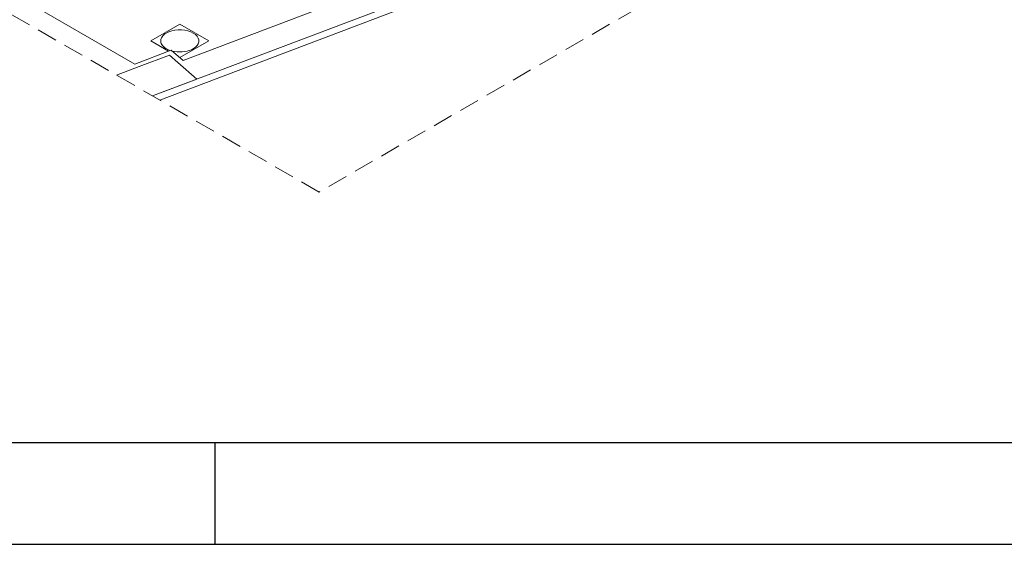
# Model space of a CAD drawing. Header units: millimetres. Extents: x 567 to 934, y -1 to 364.
# Tile 552 of 656: x 744 to 754, y 60 to 65. Entities that reach past the tile are written whole.
import ezdxf

# ---------------------------------------------------------------- set-up
doc = ezdxf.new("R2010")
doc.units = ezdxf.units.MM
doc.header["$MEASUREMENT"] = 0
doc.linetypes.add('JIS_02_2.0', pattern=[0.3, 0.2, -0.1])
doc.layers.get('0').update_dxf_attribs({"lineweight": 18})
for name, color, linetype, lineweight in [('A-ANNO-SYMB', 7, 'Continuous', 9), ('A-WALL', 7, 'Continuous', 25), ('ARQ-ALV-REB', 7, 'Continuous', 18), ('C-PROP-LINE', 7, 'Continuous', 25), ('Caixas e Ralos - TIGRE', 7, 'Continuous', 13), ('DI-Área do detalhe', 10, 'JIS_02_2.0', 0), ('Peças hidrossanitárias', 7, 'Continuous', 13), ('S-COLS', 7, 'Continuous', 13)]:
    doc.layers.add(name, color=color, linetype=linetype, lineweight=lineweight)
doc.layers.add('FOLHA_PADRÃO', color=7, linetype='Continuous')

# ---------------------------------------------------------------- blocks, each defined once
blk = doc.blocks.new('A1EST. 1500')
at = {"layer": 'FOLHA_PADRÃO', "color": 1, "linetype": 'Continuous'}
for p, q in [((23.5, 0), (23.5, 1)), ((0, 0), (150.008, 0))]:
    blk.add_line(p, q, dxfattribs=at)
at = {"layer": 'FOLHA_PADRÃO', "color": 6, "linetype": 'Continuous'}
blk.add_lwpolyline([(149, 58.4001), (149, 1), (1, 1), (1, 58.4001), (149, 58.4001)], dxfattribs=at)

msp = doc.modelspace()

# ---------------------------------------------------------------- linework, layer by layer
at = {"layer": 'A-ANNO-SYMB', "color": 8, "linetype": 'Continuous', "lineweight": 5}
msp.add_line((752.281, 67.0903), (745.2014, 64.408), dxfattribs=at)
at = {"layer": 'A-WALL', "color": 8, "lineweight": 5}
for p, q in [((745.1312, 64.4485), (752.6714, 67.3053)), ((744.9544, 64.7639), (742.9144, 65.9417)), ((748.3067, 65.8884), (745.4313, 64.799)), ((745.3155, 64.9008), (744.9544, 64.7639)), ((745.4313, 64.799), (745.3155, 64.9008)), ((744.9986, 64.7383), (745.2979, 64.8518)), ((745.2979, 64.8518), (745.3801, 64.7796)), ((744.7756, 64.6538), (744.9986, 64.7383)), ((745.3801, 64.7796), (745.5669, 64.6154)), ((745.5669, 64.6154), (745.1294, 64.4495))]:
    msp.add_line(p, q, dxfattribs=at)
at = {"layer": 'ARQ-ALV-REB', "color": 8, "lineweight": 5}
for p, q in [((745.1145, 64.9914), (745.3995, 65.1559)), ((745.3995, 65.1559), (745.6844, 64.9914)), ((745.2889, 64.8907), (745.1145, 64.9914)), ((745.6844, 64.9914), (745.3995, 64.827))]:
    msp.add_line(p, q, dxfattribs=at)
at = {"layer": 'C-PROP-LINE', "color": 8, "lineweight": 5}
msp.add_line((745.1312, 64.4485), (752.6714, 67.3053), dxfattribs=at)
at = {"layer": 'Caixas e Ralos - TIGRE', "color": 8, "lineweight": 5}
for p, q in [((745.3995, 65.1559), (745.1145, 64.9914)), ((745.6844, 64.9914), (745.3995, 65.1559)), ((745.1145, 64.9914), (745.2889, 64.8907)), ((745.3995, 64.827), (745.6844, 64.9914))]:
    msp.add_line(p, q, dxfattribs=at)
for points in [[(745.5328, 64.9144), (745.554, 64.929), (745.5704, 64.9454), (745.5816, 64.9632), (745.5874, 64.9819), (745.5874, 65.0009), (745.5816, 65.0196), (745.5704, 65.0374), (745.554, 65.0539), (745.5328, 65.0684), (745.5076, 65.0806), (745.4792, 65.0901), (745.4483, 65.0966), (745.4159, 65.0999), (745.383, 65.0999), (745.3506, 65.0966), (745.3198, 65.0901), (745.2913, 65.0806), (745.2661, 65.0684)], [(745.2661, 65.0684), (745.2532, 65.0602), (745.2419, 65.0513), (745.2322, 65.0417), (745.2242, 65.0316), (745.218, 65.0211), (745.2137, 65.0103), (745.2114, 64.9993), (745.2109, 64.9883), (745.2125, 64.9772), (745.2159, 64.9663), (745.2213, 64.9557), (745.2285, 64.9454), (745.2375, 64.9356), (745.2482, 64.9264), (745.2604, 64.9179), (745.2741, 64.9101), (745.289, 64.9031), (745.3052, 64.8971)], [(745.3245, 64.8915), (745.348, 64.8867), (745.3725, 64.8836), (745.3974, 64.8825), (745.4224, 64.8833), (745.447, 64.886), (745.4707, 64.8906), (745.4932, 64.8969), (745.514, 64.9049), (745.5328, 64.9144)]]:
    msp.add_lwpolyline(points, dxfattribs=at)
at = {"layer": 'DI-Área do detalhe'}
msp.add_lwpolyline([(753.0173, 67.1055), (746.7732, 63.5005), (738.6481, 68.1915), (744.8922, 71.7965), (753.0173, 67.1055)], dxfattribs=at)
at = {"layer": 'Peças hidrossanitárias', "color": 8, "lineweight": 5}
for p, q in [((745.1145, 64.9914), (745.3995, 65.1559)), ((745.3995, 65.1559), (745.6844, 64.9914)), ((745.2889, 64.8907), (745.1145, 64.9914)), ((745.6844, 64.9914), (745.3995, 64.827))]:
    msp.add_line(p, q, dxfattribs=at)
at = {"layer": 'S-COLS', "color": 8, "lineweight": 5}
for p, q in [((745.2979, 64.8518), (744.9986, 64.7383)), ((745.3801, 64.7796), (745.2979, 64.8518)), ((744.9986, 64.7383), (744.7756, 64.6538)), ((745.5669, 64.6154), (745.3801, 64.7796)), ((745.1294, 64.4495), (745.5669, 64.6154))]:
    msp.add_line(p, q, dxfattribs=at)

# ---------------------------------------------------------------- block references
msp.add_blockref('A1EST. 1500', (722.2492, 60.0255))

doc.saveas('drawing.dxf')
